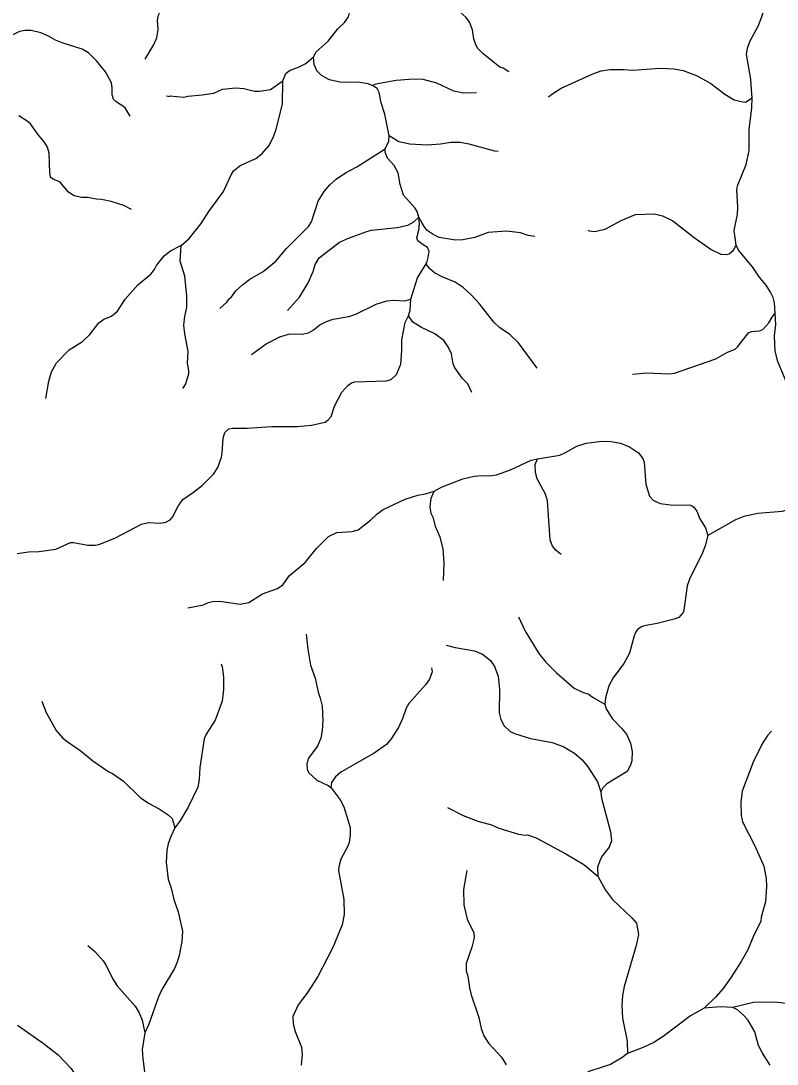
# Model space of a CAD drawing. Extents: x 500 to 555.2, y 9115.7 to 9171.
# Drawn here: x 515.86 to 522.32, y 9134.05 to 9142.97 of the extents above; entities that cross this region are included whole.
import ezdxf

# ---------------------------------------------------------------- set-up
doc = ezdxf.new("R2010")
doc.units = 0
doc.header["$LTSCALE"] = 0.064
doc.layers.add('7', color=7, linetype='Continuous', lineweight=25)

msp = doc.modelspace()

# ---------------------------------------------------------------- linework, layer by layer
at = {"layer": '7'}
for points in [[(522.1049, 9142.3061), (522.1013, 9142.3773), (522.0945, 9142.4674), (522.0584, 9142.6779), (522.0653, 9142.7318), (522.086, 9142.7889), (522.1567, 9142.9208), (522.1884, 9143.0008), (522.2193, 9143.105), (522.2801, 9143.2362), (522.3749, 9143.3751), (522.4016, 9143.4372), (522.4318, 9143.5394), (522.4572, 9143.5909), (522.4947, 9143.6457), (522.5372, 9143.695), (522.6317, 9143.8445), (522.6819, 9143.9514), (522.7112, 9144.0558), (522.7699, 9144.1634), (522.7957, 9144.2404), (522.7997, 9144.4265), (522.79, 9144.479), (522.7917, 9144.5233)], [(516.9201, 9142.6379), (516.9928, 9142.7562), (517.0206, 9142.8211), (517.0324, 9142.8874), (517.0277, 9142.9719), (517.0352, 9143.0141), (517.0685, 9143.081), (517.0907, 9143.1066), (517.1279, 9143.1673), (517.1782, 9143.2679), (517.2147, 9143.4718), (517.254, 9143.5571), (517.3028, 9143.6305), (517.3529, 9143.687), (517.4498, 9143.7547), (517.4686, 9143.7704)], [(520.0272, 9142.5306), (519.9796, 9142.5609), (519.9517, 9142.5686), (519.8092, 9142.6823), (519.7624, 9142.7299), (519.7453, 9142.7611), (519.7294, 9142.8119), (519.7158, 9142.8879), (519.6906, 9142.9551), (519.6622, 9142.9941), (519.6112, 9143.0385), (519.5595, 9143.0956), (519.5381, 9143.1314), (519.5174, 9143.2093), (519.4546, 9143.2864), (519.3939, 9143.3112), (519.3313, 9143.3225), (519.3055, 9143.3329), (519.2862, 9143.3507), (519.2649, 9143.3913), (519.2712, 9143.4932), (519.2043, 9143.6037), (519.202, 9143.6957)], [(518.3582, 9142.6578), (518.3822, 9142.7009), (518.4841, 9142.7912), (518.5657, 9142.8972), (518.6245, 9142.9498), (518.6589, 9142.9981), (518.671, 9143.0571), (518.6696, 9143.1477)], [(516.7924, 9142.1491), (516.7497, 9142.2226), (516.6698, 9142.2751), (516.6518, 9142.2947), (516.639, 9142.3325), (516.6404, 9142.3925), (516.6338, 9142.4364), (516.5814, 9142.5303), (516.51, 9142.6199), (516.4365, 9142.6914), (516.384, 9142.7241), (516.2118, 9142.7766), (516.155, 9142.7994), (516.0953, 9142.8348), (516.0298, 9142.8629), (515.9466, 9142.883), (515.8969, 9142.883), (515.8488, 9142.8732), (515.8021, 9142.8526), (515.7205, 9142.8052), (515.6622, 9142.7847), (515.6087, 9142.7797), (515.4846, 9142.7814), (515.4068, 9142.809)], [(518.0967, 9142.4537), (518.1239, 9142.514), (518.1535, 9142.5421), (518.2364, 9142.573), (518.2938, 9142.6009), (518.3582, 9142.6578)], [(518.86, 9142.4137), (518.8248, 9142.4281), (518.7383, 9142.4398), (518.6735, 9142.4369), (518.5842, 9142.4418), (518.4971, 9142.4611), (518.4263, 9142.498), (518.3887, 9142.5391), (518.3643, 9142.5934), (518.3582, 9142.6578)], [(520.3672, 9142.3144), (520.3946, 9142.338), (520.4744, 9142.3894), (520.7454, 9142.5127), (520.815, 9142.5368), (520.8932, 9142.5483), (521.0059, 9142.55), (521.0856, 9142.5435), (521.3195, 9142.5598), (521.439, 9142.5564), (521.517, 9142.5401), (521.6358, 9142.4939), (521.7526, 9142.429), (521.8719, 9142.3381), (521.9529, 9142.2899), (522.0259, 9142.2717), (522.0488, 9142.2712), (522.1049, 9142.3061)], [(519.7503, 9142.351), (519.64, 9142.3483), (519.5591, 9142.363), (519.4129, 9142.4312), (519.2961, 9142.463), (519.214, 9142.4679), (519.0658, 9142.4565), (518.891, 9142.4242), (518.86, 9142.4137)], [(517.1024, 9142.3241), (517.1262, 9142.3186), (517.1324, 9142.3237), (517.2523, 9142.3139), (517.2857, 9142.322), (517.4076, 9142.3316), (517.5081, 9142.3483), (517.582, 9142.3826), (517.6957, 9142.3925), (517.7634, 9142.386), (517.8539, 9142.3648), (517.8993, 9142.3632), (517.9909, 9142.3783), (518.0967, 9142.4537)], [(517.2277, 9141.0456), (517.2982, 9141.105), (517.3984, 9141.2336), (517.4652, 9141.3357), (517.5897, 9141.5063), (517.6555, 9141.6505), (517.6784, 9141.6866), (517.7378, 9141.733), (517.8657, 9141.7873), (517.921, 9141.8311), (517.9772, 9141.8956), (518.0183, 9141.9727), (518.0414, 9142.0389), (518.0953, 9142.2522), (518.0967, 9142.4537)], [(519.0062, 9141.9819), (518.968, 9142.1662), (518.9367, 9142.2653), (518.9189, 9142.3526), (518.9021, 9142.3876), (518.8626, 9142.4126), (518.86, 9142.4137)], [(521.9687, 9141.0487), (521.9513, 9141.1735), (521.9795, 9141.3133), (521.9827, 9141.373), (521.9748, 9141.5199), (521.9801, 9141.5555), (522.0555, 9141.7378), (522.0814, 9141.8571), (522.0814, 9142.0359), (522.1042, 9142.2227), (522.1049, 9142.3061)], [(516.804, 9141.3538), (516.7399, 9141.3866), (516.6296, 9141.4214), (516.5491, 9141.4381), (516.5024, 9141.4405), (516.4316, 9141.4543), (516.3791, 9141.4561), (516.315, 9141.4704), (516.2656, 9141.501), (516.1921, 9141.5894), (516.1339, 9141.6108), (516.1126, 9141.6282), (516.1059, 9141.6671), (516.1005, 9141.8354), (516.0873, 9141.8845), (516.0595, 9141.9322), (516.0028, 9141.9991), (515.9417, 9142.0841), (515.9138, 9142.1087), (515.8434, 9142.1533)], [(518.9701, 9141.8701), (519.0032, 9141.9376), (519.0062, 9141.9819)], [(519.9364, 9141.8499), (519.9067, 9141.8516), (519.6897, 9141.9119), (519.6105, 9141.925), (519.5329, 9141.9267), (519.4435, 9141.9115), (519.3304, 9141.9038), (519.1819, 9141.9102), (519.0876, 9141.9303), (519.0062, 9141.9819)], [(517.5583, 9140.5068), (517.6177, 9140.5603), (517.6413, 9140.5913), (517.6525, 9140.5966), (517.6953, 9140.6569), (517.7543, 9140.7128), (517.8151, 9140.7588), (517.9301, 9140.8231), (518.0376, 9140.911), (518.1286, 9141.0201), (518.3156, 9141.2072), (518.3415, 9141.2462), (518.3978, 9141.4227), (518.451, 9141.5079), (518.4973, 9141.5642), (518.5531, 9141.6117), (518.6328, 9141.6656), (518.7285, 9141.7187), (518.9701, 9141.8701)], [(519.2574, 9141.2883), (519.2448, 9141.3345), (519.2239, 9141.3673), (519.129, 9141.4743), (519.0994, 9141.5654), (519.0816, 9141.6669), (519.0483, 9141.7299), (518.9907, 9141.7929), (518.9702, 9141.8425), (518.9701, 9141.8701)], [(520.7023, 9141.176), (520.7132, 9141.1701), (520.7598, 9141.164), (520.8505, 9141.1835), (520.9862, 9141.2594), (521.1097, 9141.3114), (521.271, 9141.3165), (521.3399, 9141.3001), (521.429, 9141.2555), (521.6098, 9141.1149), (521.7563, 9141.011), (521.8379, 9140.9707), (521.8844, 9140.9672), (521.908, 9140.9741), (521.9459, 9141.004), (521.9687, 9141.0487)], [(518.1368, 9140.4908), (518.2392, 9140.6042), (518.3135, 9140.7261), (518.3556, 9140.8232), (518.3745, 9140.8841), (518.4067, 9140.9387), (518.581, 9141.073), (518.6592, 9141.1079), (518.8145, 9141.1657), (518.8545, 9141.1755), (519.073, 9141.1989), (519.1646, 9141.22), (519.2157, 9141.2478), (519.2574, 9141.2883)], [(519.3224, 9140.8893), (519.3269, 9140.8965), (519.3398, 9140.9416), (519.3484, 9140.9934), (519.3325, 9141.0287), (519.2967, 9141.0501), (519.2496, 9141.0853), (519.2409, 9141.11), (519.2598, 9141.1755), (519.2649, 9141.2303), (519.2574, 9141.2883)], [(520.2484, 9141.1215), (520.1912, 9141.1313), (520.126, 9141.1525), (520.0079, 9141.1688), (519.8501, 9141.1555), (519.7357, 9141.1132), (519.636, 9141.0933), (519.5716, 9141.0902), (519.4338, 9141.1132), (519.3809, 9141.1381), (519.3308, 9141.1734), (519.3034, 9141.2071), (519.2869, 9141.2369), (519.2574, 9141.2883)], [(516.0737, 9139.7379), (516.0989, 9139.8849), (516.1207, 9139.9655), (516.1632, 9140.0436), (516.2718, 9140.1523), (516.3873, 9140.2237), (516.4501, 9140.2832), (516.5252, 9140.3844), (516.5672, 9140.4146), (516.6329, 9140.4419), (516.6847, 9140.485), (516.7513, 9140.5872), (516.8598, 9140.7092), (516.9693, 9140.799), (517.0021, 9140.8398), (517.0187, 9140.8741), (517.085, 9140.9572), (517.1387, 9140.9996), (517.2264, 9141.0445), (517.2277, 9141.0456)], [(517.2427, 9139.8233), (517.2659, 9139.8563), (517.2931, 9139.9473), (517.2934, 9139.9772), (517.2819, 9140.0398), (517.29, 9140.1388), (517.2588, 9140.2903), (517.2524, 9140.363), (517.2605, 9140.4373), (517.2785, 9140.5188), (517.2769, 9140.6139), (517.2605, 9140.7838), (517.221, 9140.911), (517.2277, 9141.0456)], [(522.3024, 9140.4657), (522.2962, 9140.5552), (522.2846, 9140.6006), (522.2633, 9140.6474), (522.2244, 9140.7058), (522.1665, 9140.7775), (522.1091, 9140.8638), (521.9905, 9141.0066), (521.9687, 9141.0487)], [(519.191, 9140.587), (519.2469, 9140.7686), (519.3224, 9140.8893)], [(520.2683, 9139.9974), (520.1111, 9140.2126), (520.0338, 9140.2868), (519.9518, 9140.3409), (519.8994, 9140.3899), (519.7766, 9140.5472), (519.7056, 9140.6231), (519.6366, 9140.6854), (519.5683, 9140.7325), (519.4588, 9140.7775), (519.3933, 9140.8122), (519.354, 9140.8453), (519.3224, 9140.8893)], [(517.8307, 9140.1137), (517.956, 9140.2038), (518.0709, 9140.2651), (518.1452, 9140.288), (518.2067, 9140.2914), (518.2627, 9140.2865), (518.3152, 9140.2984), (518.3577, 9140.3224), (518.4137, 9140.3668), (518.4708, 9140.3952), (518.5285, 9140.4143), (518.6602, 9140.4376), (518.7201, 9140.4592), (518.8952, 9140.5436), (518.9851, 9140.5735), (519.0461, 9140.5784), (519.1393, 9140.572), (519.191, 9140.587)], [(519.1716, 9140.4441), (519.1846, 9140.4924), (519.191, 9140.587)], [(515.8292, 9138.4134), (515.9237, 9138.428), (516.0129, 9138.4313), (516.1592, 9138.4508), (516.2836, 9138.5082), (516.3103, 9138.5078), (516.4316, 9138.485), (516.4952, 9138.4839), (516.5246, 9138.4906), (516.6627, 9138.545), (516.8904, 9138.6644), (516.9505, 9138.6788), (517.0496, 9138.6724), (517.0976, 9138.6804), (517.1352, 9138.7016), (517.1542, 9138.7238), (517.2045, 9138.816), (517.2437, 9138.8751), (517.3338, 9138.9361), (517.4103, 9138.9979), (517.5057, 9139.0903), (517.5429, 9139.1486), (517.5733, 9139.2352), (517.5803, 9139.2701), (517.5882, 9139.3979), (517.6026, 9139.4479), (517.6351, 9139.4769), (517.6671, 9139.4844), (517.7912, 9139.4828), (518.0029, 9139.499), (518.2227, 9139.4974), (518.3429, 9139.5092), (518.4581, 9139.5365), (518.4847, 9139.554), (518.5102, 9139.583), (518.5397, 9139.6723), (518.601, 9139.7916), (518.6519, 9139.8489), (518.6831, 9139.8701), (518.7115, 9139.8811), (518.9811, 9139.8895), (519.0238, 9139.9011), (519.0693, 9139.9416), (519.1039, 9140.0299), (519.1123, 9140.148), (519.1125, 9140.2379), (519.1434, 9140.3875), (519.1716, 9140.4441)], [(519.7104, 9139.7884), (519.6763, 9139.8637), (519.63, 9139.9101), (519.5625, 9140.0066), (519.5519, 9140.0328), (519.5371, 9140.1207), (519.5087, 9140.1792), (519.4714, 9140.2339), (519.3961, 9140.2913), (519.2803, 9140.3436), (519.2071, 9140.3904), (519.1716, 9140.4441)], [(521.0834, 9139.9465), (521.2054, 9139.9583), (521.3944, 9139.9486), (521.4421, 9139.9535), (521.7954, 9140.0779), (521.896, 9140.1337), (521.9598, 9140.1602), (521.9828, 9140.1815), (522.0752, 9140.2979), (522.1009, 9140.3089), (522.1678, 9140.3147), (522.198, 9140.3278), (522.2482, 9140.3829), (522.2762, 9140.4335), (522.3024, 9140.4657)], [(522.931, 9139.234), (522.9122, 9139.2498), (522.8522, 9139.276), (522.702, 9139.3082), (522.6467, 9139.3361), (522.5476, 9139.3987), (522.4888, 9139.47), (522.4536, 9139.5817), (522.4355, 9139.6795), (522.4163, 9139.7446), (522.4013, 9139.8687), (522.3244, 9140.0524), (522.3014, 9140.1409), (522.2979, 9140.2739), (522.3092, 9140.3671), (522.3024, 9140.4657)], [(520.2713, 9139.221), (520.4621, 9139.2535), (520.5119, 9139.2753), (520.607, 9139.3311), (520.6877, 9139.3565), (520.8229, 9139.3729), (520.9003, 9139.3711), (520.9814, 9139.3557), (521.0583, 9139.3232), (521.1343, 9139.2731), (521.1712, 9139.2245), (521.1839, 9139.194), (521.1974, 9139.0064), (521.2285, 9138.9021), (521.2606, 9138.8678), (521.3199, 9138.8398), (521.4094, 9138.8285), (521.5809, 9138.8247), (521.6082, 9138.8081), (521.6334, 9138.7734), (521.6578, 9138.709), (521.7062, 9138.6316), (521.7264, 9138.5674)], [(519.3899, 9138.9452), (519.4582, 9138.9813), (519.6355, 9139.0518), (519.7324, 9139.0726), (519.7973, 9139.079), (519.861, 9139.0759), (519.9221, 9139.0856), (520.0414, 9139.1286), (520.218, 9139.2119), (520.2713, 9139.221)], [(520.4749, 9138.4054), (520.433, 9138.4385), (520.4004, 9138.4767), (520.3807, 9138.5301), (520.3589, 9138.8626), (520.3395, 9138.9195), (520.2691, 9139.0524), (520.2555, 9139.105), (520.2522, 9139.1731), (520.2713, 9139.221)], [(517.2868, 9137.9482), (517.4196, 9137.9753), (517.4621, 9137.9944), (517.507, 9138.0055), (517.5764, 9138.0032), (517.7332, 9137.9802), (517.8074, 9137.9945), (517.9249, 9138.0686), (518.0527, 9138.1147), (518.097, 9138.1442), (518.1554, 9138.2239), (518.2866, 9138.3354), (518.3841, 9138.4558), (518.4879, 9138.5592), (518.5591, 9138.5918), (518.688, 9138.6), (518.7399, 9138.6156), (518.8448, 9138.6969), (518.9016, 9138.7521), (518.9533, 9138.7899), (519.1431, 9138.8778), (519.2489, 9138.9115), (519.3151, 9138.9233), (519.3899, 9138.9452)], [(519.4705, 9138.183), (519.4749, 9138.3335), (519.4664, 9138.4539), (519.44, 9138.5522), (519.4009, 9138.645), (519.3846, 9138.7143), (519.365, 9138.7534), (519.3553, 9138.8121), (519.3631, 9138.8861), (519.3899, 9138.9452)], [(522.7921, 9138.8569), (522.7638, 9138.8496), (522.5426, 9138.8444), (522.4958, 9138.8303), (522.4155, 9138.7882), (522.3634, 9138.7725), (522.154, 9138.7543), (522.0341, 9138.7303), (521.9633, 9138.7002), (521.7264, 9138.5674)], [(521.7264, 9138.5674), (521.7038, 9138.4782), (521.6812, 9138.4176), (521.5693, 9138.1928), (521.5506, 9138.1368), (521.5226, 9137.9289), (521.5153, 9137.9097), (521.4792, 9137.8672), (521.441, 9137.852), (521.2954, 9137.8132), (521.1995, 9137.7983), (521.1667, 9137.7884), (521.1307, 9137.7673), (521.1117, 9137.7433), (521.0974, 9137.7085), (521.0595, 9137.5609), (521.011, 9137.473), (520.9196, 9137.3497), (520.8803, 9137.2807), (520.8527, 9137.179), (520.8478, 9137.1246)], [(520.1106, 9137.8717), (520.1645, 9137.756), (520.2844, 9137.5575), (520.3436, 9137.4853), (520.4327, 9137.3946), (520.5865, 9137.2622), (520.6558, 9137.2273), (520.7102, 9137.2103), (520.7427, 9137.1853), (520.8478, 9137.1246)], [(518.2954, 9137.7245), (518.3104, 9137.5958), (518.3349, 9137.4594), (518.3726, 9137.347), (518.3984, 9137.2276), (518.4165, 9137.1776), (518.4332, 9137.107), (518.4383, 9136.9859), (518.4332, 9136.9002), (518.4219, 9136.8359), (518.3919, 9136.7661), (518.3134, 9136.6602), (518.3035, 9136.6131), (518.3053, 9136.5703), (518.3173, 9136.5398), (518.3886, 9136.4754), (518.4855, 9136.4314), (518.5086, 9136.4134)], [(519.4911, 9137.6301), (519.5704, 9137.609), (519.7336, 9137.5811), (519.8025, 9137.5529), (519.8701, 9137.4995), (519.9049, 9137.4482), (519.9377, 9137.3655), (519.9489, 9137.2519), (519.9441, 9137.0524), (519.9585, 9136.9933), (519.987, 9136.9399), (520.0355, 9136.8946), (520.0772, 9136.8741), (520.2133, 9136.8315), (520.3989, 9136.7989), (520.492, 9136.7621), (520.5874, 9136.707), (520.6542, 9136.6499), (520.7033, 9136.589), (520.7834, 9136.4618), (520.8143, 9136.3764)], [(517.5699, 9137.4691), (517.5799, 9137.4429), (517.5901, 9137.3574), (517.5918, 9137.2507), (517.5781, 9137.1503), (517.5187, 9136.9875), (517.4422, 9136.8691), (517.4247, 9136.8293), (517.3883, 9136.5847), (517.3834, 9136.4804), (517.372, 9136.4154), (517.2889, 9136.2459), (517.2174, 9136.1262), (517.174, 9136.0678)], [(519.3683, 9137.4356), (519.3713, 9137.4006), (519.3488, 9137.3396), (519.3148, 9137.2902), (519.1723, 9137.1309), (519.1504, 9137.0917), (519.1218, 9137.0079), (519.0858, 9136.9266), (519.0229, 9136.8277), (518.9816, 9136.7816), (518.8785, 9136.7068), (518.594, 9136.5448), (518.5461, 9136.5051), (518.5122, 9136.4547), (518.5086, 9136.4134)], [(516.04, 9137.1507), (516.0768, 9137.054), (516.1601, 9136.8996), (516.2164, 9136.8377), (516.2544, 9136.805), (516.3754, 9136.7227), (516.4744, 9136.642), (516.6113, 9136.5458), (516.6414, 9136.5321), (516.7372, 9136.4662), (516.878, 9136.3275), (516.9498, 9136.2782), (517.0403, 9136.2308), (517.1178, 9136.1791), (517.1507, 9136.1473), (517.174, 9136.0678)], [(520.8478, 9137.1246), (520.8578, 9137.0847), (520.9106, 9137.002), (520.9905, 9136.9189), (521.0318, 9136.8674), (521.0659, 9136.7926), (521.0807, 9136.7204), (521.0789, 9136.6411), (521.0677, 9136.603), (521.0383, 9136.5504), (520.8649, 9136.4436), (520.8317, 9136.4098), (520.8143, 9136.3764)], [(522.2711, 9136.8945), (522.2401, 9136.861), (522.1947, 9136.7932), (522.113, 9136.6298), (522.0206, 9136.382), (522.0092, 9136.2874), (522.0124, 9136.1732), (522.0224, 9136.1208), (522.1328, 9135.9087), (522.2062, 9135.7413), (522.2256, 9135.6345), (522.2289, 9135.5664), (522.219, 9135.4351), (522.1832, 9135.3038), (522.1793, 9135.2698), (522.1141, 9135.1359), (522.0695, 9135.027), (522.0128, 9134.9265), (521.927, 9134.7922), (521.8578, 9134.6958), (521.7947, 9134.6247), (521.6949, 9134.5284)], [(518.5086, 9136.4134), (518.5111, 9136.4115), (518.5858, 9136.3071), (518.6192, 9136.2466), (518.671, 9136.0716), (518.6727, 9136.0053), (518.6629, 9135.943), (518.6528, 9135.9128), (518.5919, 9135.8017), (518.5743, 9135.7356), (518.5728, 9135.7034), (518.6169, 9135.4568), (518.6202, 9135.3269), (518.6039, 9135.2383), (518.5232, 9135.0467), (518.3974, 9134.7986), (518.3029, 9134.6517), (518.2279, 9134.5546), (518.184, 9134.4562), (518.1853, 9134.394), (518.2019, 9134.3263), (518.2563, 9134.1929), (518.261, 9134.132), (518.2529, 9134.0402)], [(520.8143, 9136.3764), (520.8197, 9136.322), (520.897, 9136.0342), (520.9035, 9135.9567), (520.8835, 9135.9031), (520.8265, 9135.8314), (520.8092, 9135.8016), (520.7854, 9135.733), (520.788, 9135.6543)], [(519.5044, 9136.2414), (519.6367, 9136.1728), (519.7614, 9136.1253), (519.88, 9136.0937), (519.9431, 9136.0668), (520.1111, 9136.0153), (520.167, 9136.0065), (520.1857, 9136.0083), (520.2606, 9135.9822), (520.5132, 9135.8461), (520.6667, 9135.7547), (520.788, 9135.6543)], [(517.174, 9136.0678), (517.1405, 9135.9934), (517.118, 9135.9304), (517.1063, 9135.8767), (517.1014, 9135.7723), (517.1192, 9135.6262), (517.1408, 9135.5651), (517.1671, 9135.4568), (517.2032, 9135.3518), (517.239, 9135.1858), (517.2343, 9135.0972), (517.2129, 9134.9784), (517.1947, 9134.9188), (517.1709, 9134.8649), (517.0635, 9134.6857), (517.0347, 9134.6249), (516.9537, 9134.3912), (516.9192, 9134.3171)], [(519.6677, 9135.7028), (519.6391, 9135.54), (519.6422, 9135.411), (519.6722, 9135.2867), (519.7275, 9135.1714), (519.7308, 9135.127), (519.7126, 9135.0474), (519.6635, 9134.9095), (519.6623, 9134.8459), (519.6779, 9134.8013), (519.6918, 9134.7018), (519.7059, 9134.6418), (519.7701, 9134.447), (519.7922, 9134.3524), (519.8142, 9134.2902), (519.8526, 9134.2267), (519.9637, 9134.109), (520.0046, 9134.0435)], [(520.788, 9135.6543), (520.8537, 9135.5347), (520.914, 9135.4569), (521.0817, 9135.2971), (521.1173, 9135.2525), (521.1363, 9135.1579), (521.1151, 9135.0638)], [(516.4307, 9135.0619), (516.4911, 9135.0111), (516.5617, 9134.9325), (516.5863, 9134.8964), (516.6427, 9134.7805), (516.681, 9134.7177), (516.8363, 9134.5443), (516.8702, 9134.4862), (516.8946, 9134.424), (516.9192, 9134.3171)], [(521.1151, 9135.0638), (521.0123, 9134.711), (520.997, 9134.6357), (520.9921, 9134.5503), (520.9969, 9134.442), (521.0379, 9134.2443), (521.0399, 9134.1406)], [(521.6949, 9134.5284), (521.5779, 9134.4623), (521.347, 9134.2851), (521.2663, 9134.2346), (521.181, 9134.1942), (521.0399, 9134.1406)], [(521.942, 9134.5337), (521.8345, 9134.5388), (521.6949, 9134.5284)], [(522.8067, 9134.5504), (522.7505, 9134.5591), (522.6745, 9134.5651), (522.5668, 9134.5553), (522.5006, 9134.5553), (522.2978, 9134.5782), (522.1174, 9134.5749), (521.942, 9134.5337)], [(522.2582, 9134.0408), (522.1941, 9134.142), (522.1603, 9134.2069), (522.1288, 9134.3256), (522.0698, 9134.4273), (522.0325, 9134.4679), (521.9793, 9134.5126), (521.942, 9134.5337)], [(515.8315, 9134.3813), (516.0516, 9134.2272), (516.1795, 9134.1287), (516.2894, 9134.0106), (516.3323, 9133.9428), (516.3629, 9133.8735), (516.3698, 9133.8353), (516.3575, 9133.7797), (516.3398, 9133.751), (516.2894, 9133.6915), (516.2691, 9133.6583), (516.2453, 9133.6006), (516.2452, 9133.5127), (516.2565, 9133.4241), (516.2549, 9133.3644), (516.2386, 9133.27), (516.1859, 9133.121), (516.1796, 9133.0338), (516.1953, 9132.9642)], [(516.9192, 9134.3171), (516.8964, 9134.1747), (516.9013, 9134.0954), (516.9194, 9133.9615), (516.9568, 9133.8264), (517.0196, 9133.6723), (517.1225, 9133.4634), (517.2161, 9133.2922), (517.3246, 9133.0292), (517.3561, 9132.9184), (517.3532, 9132.8124), (517.3113, 9132.7306)], [(521.0399, 9134.1406), (520.9916, 9134.1022), (520.8964, 9134.0465), (520.7205, 9133.9895), (520.6629, 9133.9557), (520.565, 9133.8863)]]:
    msp.add_lwpolyline(points, dxfattribs=at)

doc.saveas('drawing.dxf')
